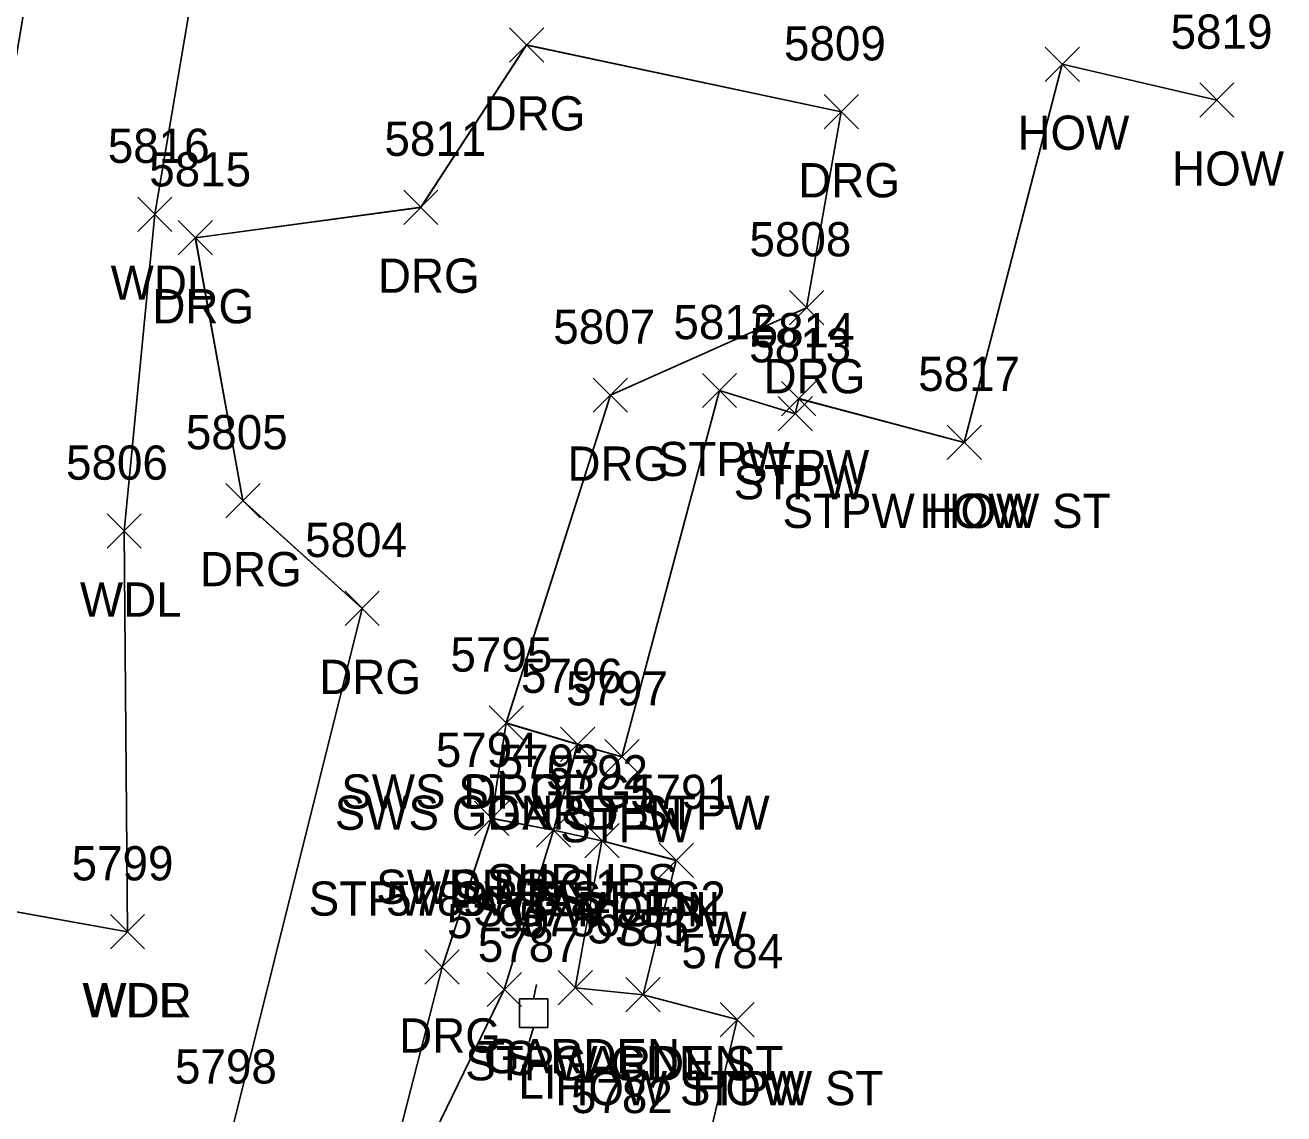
# Model space of a CAD drawing. Extents: x 1554668 to 1563881, y 831386 to 834374.
# Drawn here: x 1561862 to 1561935.6, y 833544 to 833607.6 of the extents above; entities that cross this region are included whole.
import ezdxf

# ---------------------------------------------------------------- set-up
doc = ezdxf.new("R2010")
doc.units = 0
for name, color, linetype in [('L_A', 7, 'Continuous'), ('L_I', 7, 'Continuous'), ('L_TIC', 7, 'Continuous'), ('LAPB', 7, 'Continuous'), ('LAWA', 7, 'Continuous'), ('LBC', 7, 'Continuous'), ('LBF', 7, 'Continuous'), ('LELB', 7, 'Continuous'), ('R_A', 7, 'Continuous'), ('R_C', 7, 'Continuous'), ('R_I', 7, 'Continuous'), ('R_TIC', 7, 'Continuous'), ('RDG', 7, 'Continuous'), ('RSW', 7, 'Continuous'), ('U_A', 7, 'Continuous'), ('U_I', 7, 'Continuous'), ('ULP', 7, 'Continuous')]:
    doc.layers.add(name, color=color, linetype=linetype)

msp = doc.modelspace()

# ---------------------------------------------------------------- linework, layer by layer
at = {"layer": 'L_TIC'}
for points in [[(1561921.611, 833604.277), (1561923.611, 833606.277)], [(1561923.611, 833604.277), (1561921.611, 833606.277)], [(1561930.642, 833602.183), (1561932.642, 833604.183)], [(1561932.642, 833602.183), (1561930.642, 833604.183)], [(1561868.612, 833595.514), (1561870.612, 833597.514)], [(1561870.612, 833595.514), (1561868.612, 833597.514)], [(1561901.595, 833585.214), (1561903.595, 833587.214)], [(1561903.595, 833585.214), (1561901.595, 833587.214)], [(1561906.222, 833584.74), (1561908.222, 833586.74)], [(1561908.222, 833584.74), (1561906.222, 833586.74)], [(1561906.02, 833583.859), (1561908.02, 833585.859)], [(1561908.02, 833583.859), (1561906.02, 833585.859)], [(1561915.892, 833582.183), (1561917.892, 833584.183)], [(1561917.892, 833582.183), (1561915.892, 833584.183)], [(1561915.892, 833582.183), (1561917.892, 833584.183)], [(1561917.892, 833582.183), (1561915.892, 833584.183)], [(1561866.819, 833577.003), (1561868.819, 833579.003)], [(1561868.819, 833577.003), (1561866.819, 833579.003)], [(1561893.308, 833564.547), (1561895.308, 833566.547)], [(1561895.308, 833564.547), (1561893.308, 833566.547)], [(1561893.308, 833564.547), (1561895.308, 833566.547)], [(1561895.308, 833564.547), (1561893.308, 833566.547)], [(1561895.891, 833563.816), (1561897.891, 833565.816)], [(1561897.891, 833563.816), (1561895.891, 833565.816)], [(1561891.896, 833559.531), (1561893.896, 833561.531)], [(1561893.896, 833559.531), (1561891.896, 833561.531)], [(1561891.896, 833559.531), (1561893.896, 833561.531)], [(1561893.896, 833559.531), (1561891.896, 833561.531)], [(1561894.726, 833558.908), (1561896.726, 833560.908)], [(1561896.726, 833558.908), (1561894.726, 833560.908)], [(1561894.726, 833558.908), (1561896.726, 833560.908)], [(1561896.726, 833558.908), (1561894.726, 833560.908)], [(1561899.065, 833557.768), (1561901.065, 833559.768)], [(1561901.065, 833557.768), (1561899.065, 833559.768)], [(1561867.017, 833553.593), (1561869.017, 833555.593)], [(1561869.017, 833553.593), (1561867.017, 833555.593)], [(1561867.017, 833553.593), (1561869.017, 833555.593)], [(1561869.017, 833553.593), (1561867.017, 833555.593)], [(1561889.024, 833550.218), (1561891.024, 833552.218)], [(1561891.024, 833550.218), (1561889.024, 833552.218)], [(1561893.172, 833550.322), (1561895.172, 833552.322)], [(1561895.172, 833550.322), (1561893.172, 833552.322)], [(1561897.13, 833549.91), (1561899.13, 833551.91)], [(1561899.13, 833549.91), (1561897.13, 833551.91)], [(1561897.13, 833549.91), (1561899.13, 833551.91)], [(1561899.13, 833549.91), (1561897.13, 833551.91)], [(1561902.624, 833548.46), (1561904.624, 833550.46)], [(1561904.624, 833548.46), (1561902.624, 833550.46)], [(1561902.624, 833548.46), (1561904.624, 833550.46)], [(1561904.624, 833548.46), (1561902.624, 833550.46)]]:
    msp.add_lwpolyline(points, dxfattribs=at)
at = {"layer": 'LAPB'}
for points in [[(1561898.132, 833550.906), (1561894.17, 833551.313), (1561895.725, 833559.899)], [(1561898.132, 833550.906), (1561894.17, 833551.313), (1561895.725, 833559.899)], [(1561898.132, 833550.906), (1561894.17, 833551.313), (1561895.725, 833559.899)], [(1561898.13, 833550.91), (1561894.172, 833551.322), (1561895.726, 833559.908)]]:
    msp.add_lwpolyline(points, dxfattribs=at)
at = {"layer": 'LAWA'}
for points in [[(1561868.017, 833554.593), (1561853.324, 833557.227), (1561862.973, 833614.369), (1561874.798, 833666.739), (1561886.539, 833715.765), (1561895.993, 833741.804), (1561893.776, 833756.696), (1561896.793, 833771.816), (1561900.446, 833801.465), (1561911.698, 833843.705), (1561917.941, 833890.876), (1561919.948, 833896.933), (1561931.794, 833916.188)], [(1561868.017, 833554.587), (1561853.326, 833557.225), (1561862.972, 833614.373), (1561874.796, 833666.738), (1561886.54, 833715.766), (1561895.995, 833741.807), (1561893.775, 833756.693), (1561896.794, 833771.816), (1561900.447, 833801.462), (1561911.703, 833843.707), (1561917.942, 833890.875), (1561919.949, 833896.931), (1561931.795, 833916.187)], [(1561868.017, 833554.587), (1561853.326, 833557.225), (1561862.972, 833614.373), (1561874.796, 833666.738), (1561886.54, 833715.766), (1561895.995, 833741.807), (1561893.775, 833756.693), (1561896.794, 833771.816), (1561900.447, 833801.462), (1561911.703, 833843.707), (1561917.942, 833890.875), (1561919.949, 833896.931), (1561931.795, 833916.187)], [(1561868.017, 833554.587), (1561853.326, 833557.225), (1561862.972, 833614.373), (1561874.796, 833666.738), (1561886.54, 833715.766), (1561895.995, 833741.807), (1561893.775, 833756.693), (1561896.794, 833771.816), (1561900.447, 833801.462), (1561911.703, 833843.707), (1561917.942, 833890.875), (1561919.949, 833896.931), (1561931.795, 833916.187)], [(1561868.017, 833554.593), (1561867.819, 833578.003), (1561869.612, 833596.514), (1561873.502, 833619.516), (1561884.985, 833647.771), (1561895.031, 833681.924), (1561900.108, 833706.76)], [(1561868.017, 833554.587), (1561867.82, 833577.996), (1561869.613, 833596.512), (1561873.504, 833619.513), (1561884.989, 833647.77), (1561895.028, 833681.922), (1561900.108, 833706.76)], [(1561868.017, 833554.587), (1561867.82, 833577.996), (1561869.613, 833596.512), (1561873.504, 833619.513), (1561884.989, 833647.77), (1561895.028, 833681.922), (1561900.108, 833706.76)], [(1561868.017, 833554.587), (1561867.82, 833577.996), (1561869.613, 833596.512), (1561873.504, 833619.513), (1561884.989, 833647.77), (1561895.028, 833681.922), (1561900.108, 833706.76)]]:
    msp.add_lwpolyline(points, dxfattribs=at)
at = {"layer": 'LBC'}
for points in [[(1561916.889, 833583.186), (1561922.61, 833605.278), (1561931.642, 833603.183)], [(1561916.889, 833583.186), (1561922.61, 833605.278), (1561931.642, 833603.183)], [(1561916.889, 833583.186), (1561922.61, 833605.278), (1561931.642, 833603.183)], [(1561916.892, 833583.183), (1561922.611, 833605.277), (1561931.642, 833603.183)], [(1561903.937, 833537.524), (1561902.05, 833538.121), (1561901.568, 833538.296), (1561901.024, 833538.421), (1561903.624, 833549.46)], [(1561903.939, 833537.52), (1561902.05, 833538.114), (1561901.569, 833538.29), (1561901.025, 833538.416), (1561903.627, 833549.457)], [(1561903.939, 833537.52), (1561902.05, 833538.114), (1561901.569, 833538.29), (1561901.025, 833538.416), (1561903.627, 833549.457)], [(1561903.939, 833537.52), (1561902.05, 833538.114), (1561901.569, 833538.29), (1561901.025, 833538.416), (1561903.627, 833549.457)]]:
    msp.add_lwpolyline(points, dxfattribs=at)
at = {"layer": 'LBF'}
for points in [[(1561903.624, 833549.46), (1561898.13, 833550.91), (1561900.065, 833558.768), (1561895.726, 833559.908), (1561892.896, 833560.531), (1561894.308, 833565.547), (1561896.891, 833564.816), (1561902.595, 833586.214), (1561907.02, 833584.859), (1561907.222, 833585.74), (1561916.892, 833583.183)], [(1561903.627, 833549.457), (1561898.132, 833550.906), (1561900.064, 833558.76), (1561895.725, 833559.899), (1561892.897, 833560.525), (1561894.309, 833565.542), (1561896.892, 833564.811), (1561902.595, 833586.208), (1561907.022, 833584.857), (1561907.225, 833585.738), (1561916.889, 833583.186)], [(1561903.627, 833549.457), (1561898.132, 833550.906), (1561900.064, 833558.76), (1561895.725, 833559.899), (1561892.897, 833560.525), (1561894.309, 833565.542), (1561896.892, 833564.811), (1561902.595, 833586.208), (1561907.022, 833584.857), (1561907.225, 833585.738), (1561916.889, 833583.186)], [(1561903.627, 833549.457), (1561898.132, 833550.906), (1561900.064, 833558.76), (1561895.725, 833559.899), (1561892.897, 833560.525), (1561894.309, 833565.542), (1561896.892, 833564.811), (1561902.595, 833586.208), (1561907.022, 833584.857), (1561907.225, 833585.738), (1561916.889, 833583.186)]]:
    msp.add_lwpolyline(points, dxfattribs=at)
at = {"layer": 'LELB'}
for points in [[(1561881.623, 833533.952), (1561890.024, 833551.218), (1561892.896, 833560.531)], [(1561881.625, 833533.949), (1561890.025, 833551.213), (1561892.897, 833560.525)], [(1561881.625, 833533.949), (1561890.025, 833551.213), (1561892.897, 833560.525)], [(1561881.625, 833533.949), (1561890.025, 833551.213), (1561892.897, 833560.525)]]:
    msp.add_lwpolyline(points, dxfattribs=at)
at = {"layer": 'R_TIC'}
for points in [[(1561890.325, 833605.406), (1561892.325, 833607.406)], [(1561892.325, 833605.406), (1561890.325, 833607.406)], [(1561908.704, 833601.5), (1561910.704, 833603.5)], [(1561910.704, 833601.5), (1561908.704, 833603.5)], [(1561884.149, 833595.923), (1561886.149, 833597.923)], [(1561886.149, 833595.923), (1561884.149, 833597.923)], [(1561870.978, 833594.14), (1561872.978, 833596.14)], [(1561872.978, 833594.14), (1561870.978, 833596.14)], [(1561870.978, 833594.14), (1561872.978, 833596.14)], [(1561872.978, 833594.14), (1561870.978, 833596.14)], [(1561906.68, 833590.051), (1561908.68, 833592.051)], [(1561908.68, 833590.051), (1561906.68, 833592.051)], [(1561895.223, 833584.944), (1561897.223, 833586.944)], [(1561897.223, 833584.944), (1561895.223, 833586.944)], [(1561873.76, 833578.78), (1561875.76, 833580.78)], [(1561875.76, 833578.78), (1561873.76, 833580.78)], [(1561880.723, 833572.484), (1561882.723, 833574.484)], [(1561882.723, 833572.484), (1561880.723, 833574.484)], [(1561889.137, 833565.789), (1561891.137, 833567.789)], [(1561891.137, 833565.789), (1561889.137, 833567.789)], [(1561889.137, 833565.789), (1561891.137, 833567.789)], [(1561891.137, 833565.789), (1561889.137, 833567.789)], [(1561893.308, 833564.547), (1561895.308, 833566.547)], [(1561895.308, 833564.547), (1561893.308, 833566.547)], [(1561888.282, 833560.221), (1561890.282, 833562.221)], [(1561890.282, 833560.221), (1561888.282, 833562.221)], [(1561888.282, 833560.221), (1561890.282, 833562.221)], [(1561890.282, 833560.221), (1561888.282, 833562.221)], [(1561891.896, 833559.531), (1561893.896, 833561.531)], [(1561893.896, 833559.531), (1561891.896, 833561.531)], [(1561885.39, 833551.532), (1561887.39, 833553.532)], [(1561887.39, 833551.532), (1561885.39, 833553.532)]]:
    msp.add_lwpolyline(points, dxfattribs=at)
at = {"layer": 'RDG'}
for points in [[(1561871.317, 833499.926), (1561874.568, 833512.924), (1561881.623, 833533.952), (1561886.39, 833552.532), (1561889.282, 833561.221), (1561890.137, 833566.789), (1561896.223, 833585.944), (1561907.68, 833591.051), (1561909.704, 833602.5), (1561891.325, 833606.406), (1561885.149, 833596.923), (1561871.978, 833595.14)], [(1561871.32, 833499.924), (1561874.566, 833512.915), (1561881.625, 833533.949), (1561886.392, 833552.529), (1561889.281, 833561.212), (1561890.138, 833566.783), (1561896.223, 833585.936), (1561907.679, 833591.042), (1561909.707, 833602.498), (1561891.326, 833606.399), (1561885.149, 833596.915), (1561871.977, 833595.143)], [(1561871.32, 833499.924), (1561874.566, 833512.915), (1561881.625, 833533.949), (1561886.392, 833552.529), (1561889.281, 833561.212), (1561890.138, 833566.783), (1561896.223, 833585.936), (1561907.679, 833591.042), (1561909.707, 833602.498), (1561891.326, 833606.399), (1561885.149, 833596.915), (1561871.977, 833595.143)], [(1561871.32, 833499.924), (1561874.566, 833512.915), (1561881.625, 833533.949), (1561886.392, 833552.529), (1561889.281, 833561.212), (1561890.138, 833566.783), (1561896.223, 833585.936), (1561907.679, 833591.042), (1561909.707, 833602.498), (1561891.326, 833606.399), (1561885.149, 833596.915), (1561871.977, 833595.143)], [(1561854.235, 833504.344), (1561863.164, 833511.818), (1561874.05, 833542.723), (1561881.723, 833573.484), (1561874.76, 833579.78), (1561871.978, 833595.14)], [(1561854.237, 833504.342), (1561863.165, 833511.813), (1561874.051, 833542.718), (1561881.722, 833573.474), (1561874.761, 833579.773), (1561871.977, 833595.143)], [(1561854.237, 833504.342), (1561863.165, 833511.813), (1561874.051, 833542.718), (1561881.722, 833573.474), (1561874.761, 833579.773), (1561871.977, 833595.143)], [(1561854.237, 833504.342), (1561863.165, 833511.813), (1561874.051, 833542.718), (1561881.722, 833573.474), (1561874.761, 833579.773), (1561871.977, 833595.143)]]:
    msp.add_lwpolyline(points, dxfattribs=at)
at = {"layer": 'RSW'}
for points in [[(1561890.137, 833566.789), (1561894.308, 833565.547)], [(1561890.138, 833566.783), (1561894.309, 833565.542)], [(1561890.138, 833566.783), (1561894.309, 833565.542)], [(1561890.138, 833566.783), (1561894.309, 833565.542)], [(1561892.897, 833560.525), (1561889.281, 833561.212)], [(1561892.897, 833560.525), (1561889.281, 833561.212)], [(1561892.897, 833560.525), (1561889.281, 833561.212)], [(1561892.896, 833560.531), (1561889.282, 833561.221)]]:
    msp.add_lwpolyline(points, dxfattribs=at)
at = {"layer": 'ULP'}
for p, q in [((1561891.902, 833551.501), (1561891.735, 833550.668)), ((1561890.902, 833549.001), (1561890.902, 833550.668)), ((1561890.902, 833550.668), (1561892.568, 833550.668)), ((1561892.568, 833550.668), (1561892.568, 833549.001)), ((1561891.735, 833549.834), (1561891.735, 833549.834)), ((1561892.568, 833549.001), (1561890.902, 833549.001)), ((1561891.485, 833548.168), (1561891.735, 833549.001))]:
    msp.add_line(p, q, dxfattribs=at)

# ---------------------------------------------------------------- texts
at = {"layer": 'L_A'}
for s, p in [('HOW', (1561919.997, 833600.277)), ('HOW', (1561929.027, 833598.183)), ('WDL', (1561867.029, 833591.514)), ('STPW', (1561898.988, 833581.214)), ('STPW', (1561903.616, 833580.74)), ('STPW', (1561903.414, 833579.859)), ('STPW HOW ST', (1561906.27, 833578.183)), ('HOW', (1561914.278, 833578.183)), ('WDL', (1561865.236, 833573.003)), ('SWS GDN ST STPW', (1561880.119, 833560.547)), ('GARDEN', (1561888.977, 833560.547)), ('STPW', (1561893.285, 833559.816)), ('STPW SWS ST TS2', (1561878.597, 833555.531)), ('TS', (1561891.306, 833555.531)), ('STPW GDN', (1561888.207, 833554.908)), ('GARDEN', (1561890.396, 833554.908)), ('STPW', (1561896.459, 833553.768)), ('WDR', (1561865.379, 833549.593)), ('WDL', (1561865.434, 833549.593)), ('TS', (1561888.433, 833546.218)), ('GARDEN', (1561888.841, 833546.322)), ('STPW GDN ST', (1561887.744, 833545.91)), ('GARDEN', (1561892.799, 833545.91)), ('HOW STPW ST', (1561893.002, 833544.46)), ('HOW', (1561901.01, 833544.46))]:
    msp.add_text(s, height=2, dxfattribs=at).set_placement(p)
at = {"layer": 'L_I'}
for s, p in [('5819', (1561928.941, 833606.183)), ('5816', (1561866.864, 833599.514)), ('5812', (1561899.902, 833589.214)), ('5814', (1561904.529, 833588.74)), ('5813', (1561904.327, 833587.859)), ('5817', (1561914.199, 833586.183)), ('5817', (1561914.199, 833586.183)), ('5806', (1561864.425, 833581.003)), ('5796', (1561890.993, 833568.547)), ('5796', (1561890.993, 833568.547)), ('5797', (1561893.631, 833567.816)), ('5793', (1561889.637, 833563.531)), ('5793', (1561889.637, 833563.531)), ('5792', (1561892.466, 833562.908)), ('5792', (1561892.466, 833562.908)), ('5791', (1561897.372, 833561.768)), ('5799', (1561864.749, 833557.593)), ('5799', (1561864.749, 833557.593)), ('5786', (1561890.857, 833554.322)), ('5790', (1561886.677, 833554.218)), ('5785', (1561894.87, 833553.91)), ('5785', (1561894.87, 833553.91)), ('5784', (1561900.365, 833552.46)), ('5784', (1561900.365, 833552.46)), ('5782', (1561893.913, 833543.997))]:
    msp.add_text(s, height=2, dxfattribs=at).set_placement(p)
at = {"layer": 'R_A'}
for s, p in [('DRG', (1561888.813, 833601.406)), ('DRG', (1561907.192, 833597.5)), ('DRG', (1561882.637, 833591.923)), ('DRG', (1561869.466, 833590.14)), ('DRG', (1561869.466, 833590.14)), ('DRG', (1561905.168, 833586.051)), ('DRG', (1561893.711, 833580.944)), ('DRG', (1561872.249, 833574.78)), ('DRG', (1561879.211, 833568.484)), ('SWS ST DRG1', (1561880.5, 833561.789)), ('DRG', (1561887.626, 833561.789)), ('SWS GDN ST STPW', (1561880.119, 833560.547)), ('SWS DRG1', (1561882.542, 833556.221)), ('DRG', (1561886.77, 833556.221)), ('STPW SWS ST TS2', (1561878.597, 833555.531)), ('DRG', (1561883.878, 833547.532))]:
    msp.add_text(s, height=2, dxfattribs=at).set_placement(p)
at = {"layer": 'R_C'}
msp.add_text('SHRUBS', height=2, dxfattribs=at).set_placement((1561889.001, 833556.547))
at = {"layer": 'R_I'}
for s, p in [('5809', (1561906.358, 833605.5)), ('5811', (1561883.023, 833599.923)), ('5815', (1561869.285, 833598.14)), ('5815', (1561869.285, 833598.14)), ('5808', (1561904.341, 833594.051)), ('5807', (1561892.885, 833588.944)), ('5805', (1561871.422, 833582.78)), ('5804', (1561878.384, 833576.484)), ('5795', (1561886.878, 833569.789)), ('5795', (1561886.878, 833569.789)), ('5796', (1561890.993, 833568.547)), ('5794', (1561886.022, 833564.221)), ('5794', (1561886.022, 833564.221)), ('5793', (1561889.637, 833563.531)), ('5789', (1561883.122, 833555.532)), ('5798', (1561870.79, 833545.723))]:
    msp.add_text(s, height=2, dxfattribs=at).set_placement(p)
at = {"layer": 'U_A'}
msp.add_text('LI', height=2, dxfattribs=at).set_placement((1561890.837, 833544.834))
at = {"layer": 'U_I'}
msp.add_text('5787', height=2, dxfattribs=at).set_placement((1561888.475, 833552.834))

doc.saveas('drawing.dxf')
